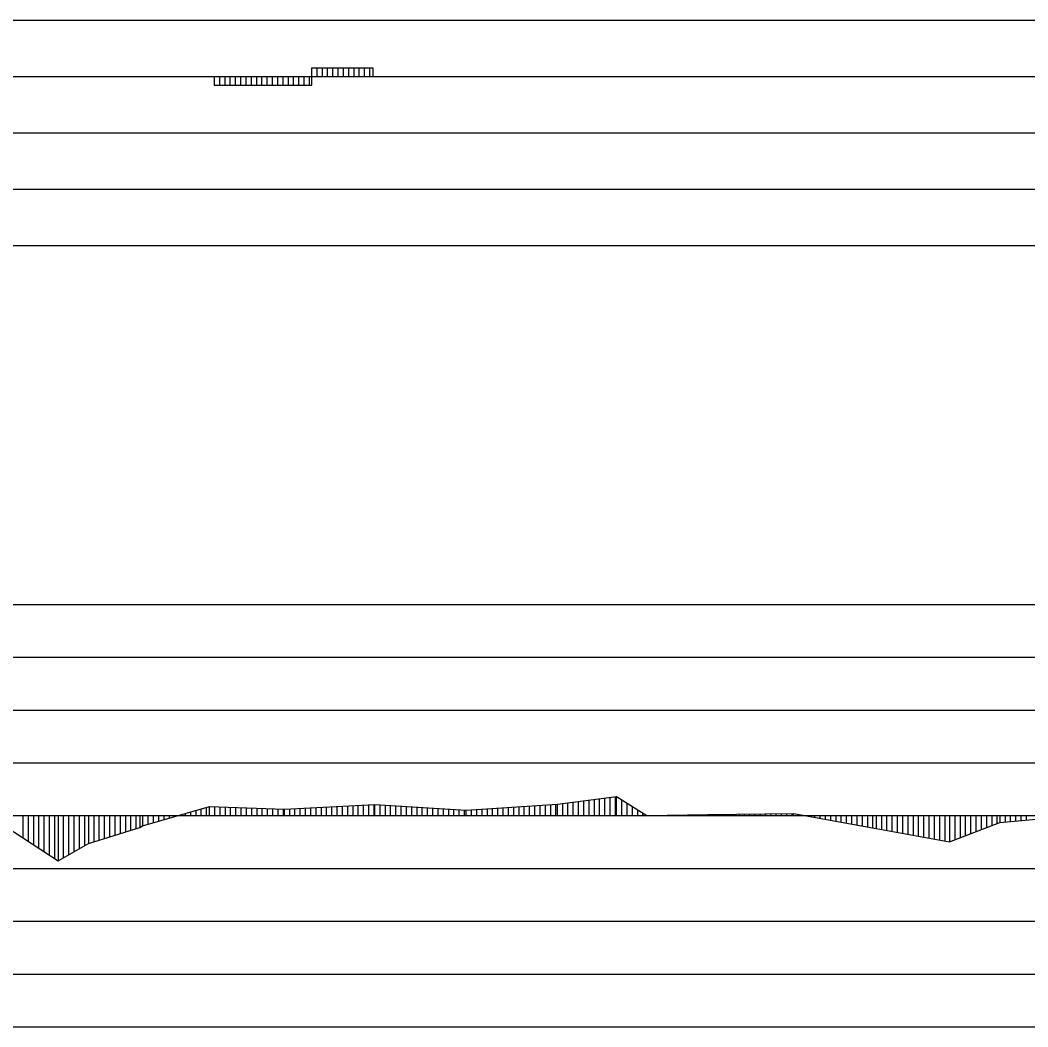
# Model space of a CAD drawing. Extents: x 2 to 10148, y 0 to 380.
# Drawn here: x 5607.03 to 5654.77, y 232 to 279.67 of the extents above; entities that cross this region are included whole.
import ezdxf

# ---------------------------------------------------------------- set-up
doc = ezdxf.new("R2010")
doc.units = 0
for name, color, linetype in [('POSUN_CARA', 7, 'Continuous'), ('POSUN_RASTR', 7, 'Continuous'), ('ZRYCHL_CARA', 7, 'Continuous'), ('ZRYCHL_RASTR', 7, 'Continuous')]:
    doc.layers.add(name, color=color, linetype=linetype)

msp = doc.modelspace()

# ---------------------------------------------------------------- linework, layer by layer
at = {"layer": 'POSUN_CARA'}
for p, q in [((5628.165, 242.253), (5632.483, 242.548)), ((5632.415, 242), (5632.415, 242.543)), ((5632.483, 242.548), (5635.286, 242.906)), ((5632.483, 242), (5632.483, 242.548)), ((5632.733, 242), (5632.733, 242.58)), ((5632.983, 242), (5632.983, 242.611)), ((5633.233, 242), (5633.233, 242.643)), ((5633.483, 242), (5633.483, 242.675)), ((5633.733, 242), (5633.733, 242.707)), ((5633.983, 242), (5633.983, 242.739)), ((5634.233, 242), (5634.233, 242.771)), ((5634.483, 242), (5634.483, 242.803)), ((5634.733, 242), (5634.733, 242.835)), ((5634.983, 242), (5634.983, 242.867)), ((5635.233, 242), (5635.233, 242.899)), ((5635.286, 242.906), (5636.725, 241.999)), ((5635.286, 242), (5635.286, 242.906)), ((5635.536, 242), (5635.536, 242.748)), ((5635.786, 242), (5635.786, 242.59)), ((5614.362, 241.957), (5616.003, 242.434)), ((5614.862, 242), (5614.862, 242.102)), ((5615.112, 242), (5615.112, 242.175)), ((5615.362, 242), (5615.362, 242.248)), ((5615.612, 242), (5615.612, 242.32)), ((5615.862, 242), (5615.862, 242.393)), ((5616.003, 242.434), (5619.551, 242.309)), ((5616.003, 242), (5616.003, 242.434)), ((5616.253, 242), (5616.253, 242.425)), ((5616.503, 242), (5616.503, 242.416)), ((5616.753, 242), (5616.753, 242.407)), ((5617.003, 242), (5617.003, 242.399)), ((5617.253, 242), (5617.253, 242.39)), ((5617.503, 242), (5617.503, 242.381)), ((5617.753, 242), (5617.753, 242.372)), ((5618.003, 242), (5618.003, 242.363)), ((5618.253, 242), (5618.253, 242.355)), ((5618.503, 242), (5618.503, 242.346)), ((5618.753, 242), (5618.753, 242.337)), ((5619.003, 242), (5619.003, 242.328)), ((5619.253, 242), (5619.253, 242.319)), ((5619.503, 242), (5619.503, 242.311)), ((5619.551, 242.309), (5623.832, 242.521)), ((5619.551, 242), (5619.551, 242.309)), ((5619.801, 242), (5619.801, 242.321)), ((5620.051, 242), (5620.051, 242.334)), ((5620.301, 242), (5620.301, 242.346)), ((5620.551, 242), (5620.551, 242.359)), ((5620.801, 242), (5620.801, 242.371)), ((5621.051, 242), (5621.051, 242.383)), ((5621.301, 242), (5621.301, 242.396)), ((5621.551, 242), (5621.551, 242.408)), ((5621.801, 242), (5621.801, 242.42)), ((5622.051, 242), (5622.051, 242.433)), ((5622.301, 242), (5622.301, 242.445)), ((5622.551, 242), (5622.551, 242.458)), ((5622.801, 242), (5622.801, 242.47)), ((5623.051, 242), (5623.051, 242.482)), ((5623.301, 242), (5623.301, 242.495)), ((5623.551, 242), (5623.551, 242.507)), ((5623.801, 242), (5623.801, 242.52)), ((5623.832, 242.521), (5628.165, 242.253)), ((5623.832, 242), (5623.832, 242.521)), ((5624.082, 242), (5624.082, 242.506)), ((5624.332, 242), (5624.332, 242.49)), ((5624.582, 242), (5624.582, 242.475)), ((5624.832, 242), (5624.832, 242.459)), ((5625.082, 242), (5625.082, 242.444)), ((5625.332, 242), (5625.332, 242.428)), ((5625.582, 242), (5625.582, 242.413)), ((5625.832, 242), (5625.832, 242.398)), ((5626.082, 242), (5626.082, 242.382)), ((5626.332, 242), (5626.332, 242.367)), ((5626.582, 242), (5626.582, 242.351)), ((5626.832, 242), (5626.832, 242.336)), ((5627.082, 242), (5627.082, 242.32)), ((5627.332, 242), (5627.332, 242.305)), ((5627.582, 242), (5627.582, 242.289)), ((5627.832, 242), (5627.832, 242.274)), ((5628.082, 242), (5628.082, 242.258)), ((5628.165, 242), (5628.165, 242.253)), ((5628.415, 242), (5628.415, 242.27)), ((5628.665, 242), (5628.665, 242.287)), ((5628.915, 242), (5628.915, 242.304)), ((5629.165, 242), (5629.165, 242.321)), ((5629.415, 242), (5629.415, 242.338)), ((5629.665, 242), (5629.665, 242.356)), ((5629.915, 242), (5629.915, 242.373)), ((5630.165, 242), (5630.165, 242.39)), ((5630.415, 242), (5630.415, 242.407)), ((5630.665, 242), (5630.665, 242.424)), ((5630.915, 242), (5630.915, 242.441)), ((5631.165, 242), (5631.165, 242.458)), ((5631.415, 242), (5631.415, 242.475)), ((5631.665, 242), (5631.665, 242.492)), ((5631.915, 242), (5631.915, 242.509)), ((5632.165, 242), (5632.165, 242.526)), ((5636.036, 242), (5636.036, 242.433)), ((5636.286, 242), (5636.286, 242.275)), ((5636.536, 242), (5636.536, 242.118)), ((5639.603, 242.049), (5643.669, 242.103)), ((5639.853, 242), (5639.853, 242.052)), ((5640.103, 242), (5640.103, 242.056)), ((5640.353, 242), (5640.353, 242.059)), ((5640.603, 242), (5640.603, 242.062)), ((5640.853, 242), (5640.853, 242.066)), ((5641.103, 242), (5641.103, 242.069)), ((5641.353, 242), (5641.353, 242.072)), ((5641.603, 242), (5641.603, 242.076)), ((5641.853, 242), (5641.853, 242.079)), ((5642.103, 242), (5642.103, 242.082)), ((5642.353, 242), (5642.353, 242.085)), ((5642.603, 242), (5642.603, 242.089)), ((5642.853, 242), (5642.853, 242.092)), ((5643.103, 242), (5643.103, 242.095)), ((5643.353, 242), (5643.353, 242.099)), ((5643.603, 242), (5643.603, 242.102)), ((5643.669, 242.103), (5647.582, 241.396)), ((5643.669, 242), (5643.669, 242.103)), ((5643.919, 242), (5643.919, 242.058)), ((5653.442, 241.677), (5657.748, 242.073)), ((5605.905, 241.76), (5608.825, 239.867)), ((5607.155, 242), (5607.155, 240.949)), ((5607.405, 242), (5607.405, 240.787)), ((5607.655, 242), (5607.655, 240.625)), ((5607.905, 242), (5607.905, 240.463)), ((5608.155, 242), (5608.155, 240.301)), ((5608.405, 242), (5608.405, 240.139)), ((5608.655, 242), (5608.655, 239.977)), ((5608.825, 242), (5608.825, 239.867)), ((5609.075, 242), (5609.075, 240.008)), ((5609.325, 242), (5609.325, 240.15)), ((5609.575, 242), (5609.575, 240.292)), ((5609.825, 242), (5609.825, 240.433)), ((5610.075, 242), (5610.075, 240.575)), ((5610.264, 242), (5610.264, 240.682)), ((5610.514, 242), (5610.514, 240.761)), ((5610.764, 242), (5610.764, 240.839)), ((5611.014, 242), (5611.014, 240.917)), ((5611.264, 242), (5611.264, 240.996)), ((5611.514, 242), (5611.514, 241.074)), ((5611.764, 242), (5611.764, 241.152)), ((5612.014, 242), (5612.014, 241.23)), ((5612.264, 242), (5612.264, 241.309)), ((5612.514, 242), (5612.514, 241.387)), ((5612.696, 242), (5612.696, 241.444)), ((5612.833, 242), (5612.833, 241.522)), ((5612.833, 241.522), (5614.362, 241.957)), ((5613.083, 242), (5613.083, 241.593)), ((5613.333, 242), (5613.333, 241.665)), ((5613.583, 242), (5613.583, 241.736)), ((5613.833, 242), (5613.833, 241.807)), ((5614.083, 242), (5614.083, 241.878)), ((5614.333, 242), (5614.333, 241.949)), ((5614.362, 242), (5614.362, 241.957)), ((5614.612, 242), (5614.612, 242.03)), ((5636.725, 241.999), (5639.603, 242.049)), ((5636.725, 242), (5636.725, 241.999)), ((5636.975, 242), (5636.975, 242.003)), ((5637.225, 242), (5637.225, 242.007)), ((5637.475, 242), (5637.475, 242.012)), ((5637.725, 242), (5637.725, 242.016)), ((5637.975, 242), (5637.975, 242.02)), ((5638.225, 242), (5638.225, 242.025)), ((5638.475, 242), (5638.475, 242.029)), ((5638.725, 242), (5638.725, 242.034)), ((5638.975, 242), (5638.975, 242.038)), ((5639.225, 242), (5639.225, 242.042)), ((5639.475, 242), (5639.475, 242.047)), ((5639.603, 242), (5639.603, 242.049)), ((5644.169, 242), (5644.169, 242.013)), ((5644.419, 242), (5644.419, 241.967)), ((5644.669, 242), (5644.669, 241.922)), ((5644.919, 242), (5644.919, 241.877)), ((5645.169, 242), (5645.169, 241.832)), ((5645.419, 242), (5645.419, 241.787)), ((5645.669, 242), (5645.669, 241.741)), ((5645.919, 242), (5645.919, 241.696)), ((5646.169, 242), (5646.169, 241.651)), ((5646.419, 242), (5646.419, 241.606)), ((5646.669, 242), (5646.669, 241.561)), ((5646.919, 242), (5646.919, 241.516)), ((5647.169, 242), (5647.169, 241.47)), ((5647.419, 242), (5647.419, 241.425)), ((5647.582, 242), (5647.582, 241.396)), ((5647.832, 242), (5647.832, 241.35)), ((5648.082, 242), (5648.082, 241.304)), ((5648.332, 242), (5648.332, 241.258)), ((5648.582, 242), (5648.582, 241.213)), ((5648.832, 242), (5648.832, 241.167)), ((5649.082, 242), (5649.082, 241.121)), ((5649.332, 242), (5649.332, 241.075)), ((5649.582, 242), (5649.582, 241.029)), ((5649.832, 242), (5649.832, 240.984)), ((5650.082, 242), (5650.082, 240.938)), ((5650.332, 242), (5650.332, 240.892)), ((5650.582, 242), (5650.582, 240.846)), ((5650.832, 242), (5650.832, 240.801)), ((5651.059, 242), (5651.059, 240.759)), ((5651.059, 240.759), (5653.442, 241.677)), ((5651.309, 242), (5651.309, 240.855)), ((5651.559, 242), (5651.559, 240.952)), ((5651.809, 242), (5651.809, 241.048)), ((5652.059, 242), (5652.059, 241.144)), ((5652.309, 242), (5652.309, 241.241)), ((5652.559, 242), (5652.559, 241.337)), ((5652.809, 242), (5652.809, 241.433)), ((5653.059, 242), (5653.059, 241.53)), ((5653.309, 242), (5653.309, 241.626)), ((5653.442, 242), (5653.442, 241.677)), ((5653.692, 242), (5653.692, 241.7)), ((5653.942, 242), (5653.942, 241.723)), ((5654.192, 242), (5654.192, 241.746)), ((5654.442, 242), (5654.442, 241.769)), ((5654.692, 242), (5654.692, 241.792)), ((5610.264, 240.682), (5612.696, 241.444)), ((5612.696, 241.444), (5612.833, 241.522)), ((5647.582, 241.396), (5651.059, 240.759)), ((5608.825, 239.867), (5610.264, 240.682))]:
    msp.add_line(p, q, dxfattribs=at)
at = {"layer": 'POSUN_RASTR'}
for p, q in [((5572, 252), (5768, 252)), ((5572, 249.5), (5768, 249.5)), ((5572, 247), (5768, 247)), ((5572, 244.5), (5768, 244.5)), ((5128.6, 242), (5974.91, 242)), ((5572, 239.5), (5768, 239.5)), ((5572, 237), (5768, 237)), ((5572, 234.5), (5768, 234.5)), ((5572, 232), (5768, 232))]:
    msp.add_line(p, q, dxfattribs=at)
at = {"layer": 'ZRYCHL_CARA'}
for p, q in [((5620.847, 277), (5620.847, 277.41)), ((5620.847, 277), (5620.847, 277.41)), ((5620.847, 277.41), (5623.734, 277.41)), ((5621.097, 277), (5621.097, 277.41)), ((5621.347, 277), (5621.347, 277.41)), ((5621.597, 277), (5621.597, 277.41)), ((5621.847, 277), (5621.847, 277.41)), ((5622.097, 277), (5622.097, 277.41)), ((5622.347, 277), (5622.347, 277.41)), ((5622.597, 277), (5622.597, 277.41)), ((5622.847, 277), (5622.847, 277.41)), ((5623.097, 277), (5623.097, 277.41)), ((5623.347, 277), (5623.347, 277.41)), ((5623.597, 277), (5623.597, 277.41)), ((5623.734, 277.41), (5623.734, 277)), ((5128.6, 277), (5974.91, 277)), ((5616.221, 277), (5616.221, 276.59)), ((5616.221, 277), (5616.221, 276.59)), ((5616.471, 277), (5616.471, 276.59)), ((5616.721, 277), (5616.721, 276.59)), ((5616.971, 277), (5616.971, 276.59)), ((5617.221, 277), (5617.221, 276.59)), ((5617.471, 277), (5617.471, 276.59)), ((5617.721, 277), (5617.721, 276.59)), ((5617.971, 277), (5617.971, 276.59)), ((5618.221, 277), (5618.221, 276.59)), ((5618.471, 277), (5618.471, 276.59)), ((5618.721, 277), (5618.721, 276.59)), ((5618.971, 277), (5618.971, 276.59)), ((5619.221, 277), (5619.221, 276.59)), ((5619.471, 277), (5619.471, 276.59)), ((5619.721, 277), (5619.721, 276.59)), ((5619.971, 277), (5619.971, 276.59)), ((5620.221, 277), (5620.221, 276.59)), ((5620.471, 277), (5620.471, 276.59)), ((5620.721, 277), (5620.721, 276.59)), ((5620.847, 276.59), (5620.847, 277)), ((5616.221, 276.59), (5620.847, 276.59))]:
    msp.add_line(p, q, dxfattribs=at)
at = {"layer": 'ZRYCHL_RASTR'}
for p, q in [((5572, 279.667), (5768, 279.667)), ((5572, 274.333), (5768, 274.333)), ((5572, 271.667), (5768, 271.667)), ((5572, 269), (5768, 269))]:
    msp.add_line(p, q, dxfattribs=at)

doc.saveas('drawing.dxf')
